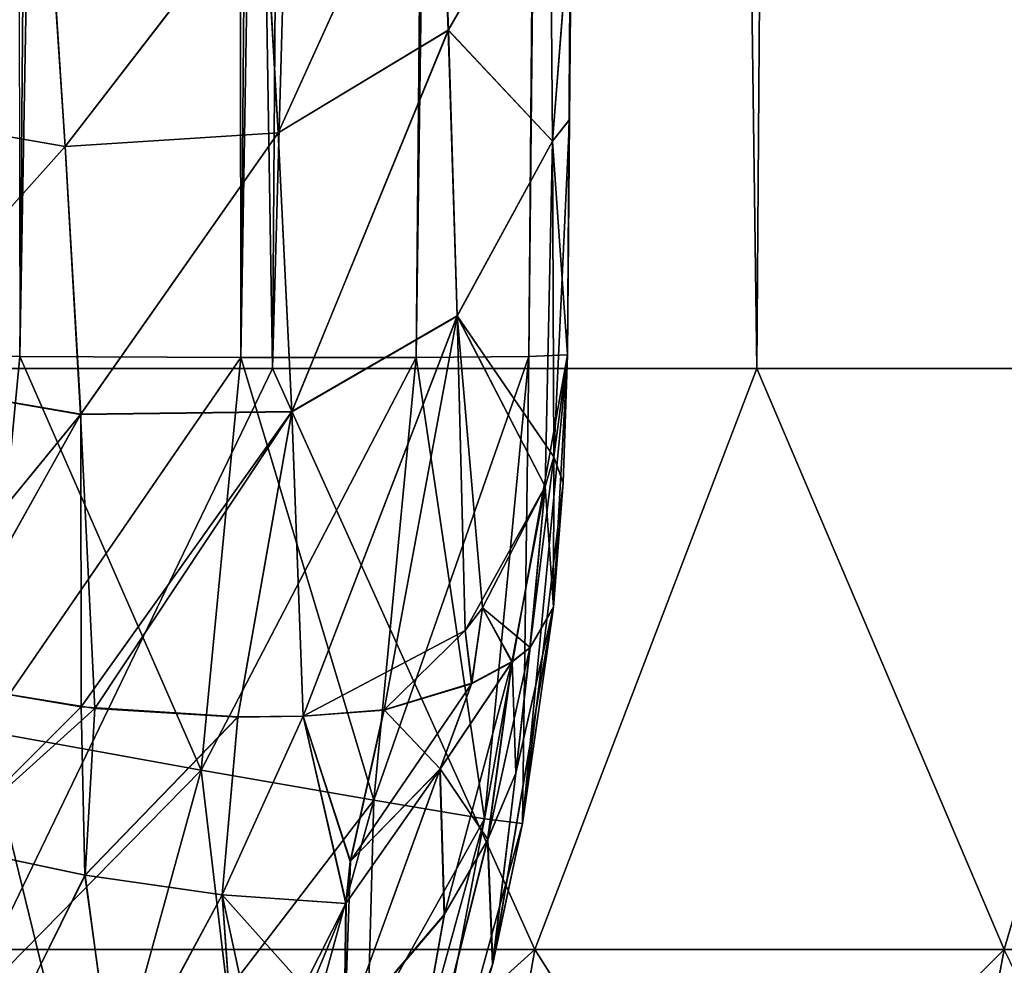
# Model space of a CAD drawing. Header units: millimetres. Extents: x -44.7 to 52.5, y -25.6 to 0.
# Tile 406 of 440: x 50.4 to 51.3, y -21.8 to -20.9. Entities that reach past the tile are written whole.
import ezdxf

# ---------------------------------------------------------------- set-up
doc = ezdxf.new("R2010")
doc.units = ezdxf.units.MM
doc.header["$LTSCALE"] = 65.185185
for name, color, linetype in [('16', 7, 'CONTINUOUS'), ('26', 7, 'CONTINUOUS'), ('30', 7, 'CONTINUOUS'), ('40', 7, 'CONTINUOUS'), ('418', 7, 'CONTINUOUS'), ('427', 7, 'CONTINUOUS'), ('435', 7, 'CONTINUOUS'), ('436', 7, 'CONTINUOUS'), ('437', 7, 'CONTINUOUS'), ('438', 7, 'CONTINUOUS'), ('477', 7, 'CONTINUOUS'), ('478', 7, 'CONTINUOUS'), ('491', 7, 'CONTINUOUS'), ('492', 7, 'CONTINUOUS'), ('507', 7, 'CONTINUOUS'), ('508', 7, 'CONTINUOUS'), ('512', 7, 'CONTINUOUS'), ('513', 7, 'CONTINUOUS'), ('7', 7, 'CONTINUOUS'), ('8', 7, 'CONTINUOUS')]:
    doc.layers.add(name, color=color, linetype=linetype)

msp = doc.modelspace()

# ---------------------------------------------------------------- linework, layer by layer
at = {"layer": '16', "linetype": 'Continuous'}
for points in [[(50.17227, -21.23316, -37.17228), (50.65435, -21.23316, -36.64038), (50.40662, -21.74663, -36.86814), (50.17227, -21.23316, -37.17228)], [(50.65435, -21.23316, -36.64038), (50.88586, -21.74663, -36.27633), (50.40662, -21.74663, -36.86814), (50.65435, -21.23316, -36.64038)], [(50.65435, -21.23316, -36.64038), (51.08194, -21.23316, -36.06385), (50.88586, -21.74663, -36.27633), (50.65435, -21.23316, -36.64038)], [(51.08194, -21.23316, -36.06385), (51.30062, -21.74663, -35.63766), (50.88586, -21.74663, -36.27633), (51.08194, -21.23316, -36.06385)], [(51.08194, -21.23316, -36.06385), (51.45098, -21.23316, -35.44815), (51.30062, -21.74663, -35.63766), (51.08194, -21.23316, -36.06385)], [(51.45098, -21.23316, -35.44815), (51.64634, -21.74663, -34.95914), (51.30062, -21.74663, -35.63766), (51.45098, -21.23316, -35.44815)], [(50.79755, -22.25254, -36.21217), (50.3255, -22.25254, -36.7951), (50.88586, -21.74663, -36.27633), (50.79755, -22.25254, -36.21217)], [(50.88586, -21.74663, -36.27633), (50.3255, -22.25254, -36.7951), (50.40662, -21.74663, -36.86814), (50.88586, -21.74663, -36.27633)], [(51.20608, -22.25254, -35.58308), (50.79755, -22.25254, -36.21217), (51.30062, -21.74663, -35.63766), (51.20608, -22.25254, -35.58308)], [(51.30062, -21.74663, -35.63766), (50.79755, -22.25254, -36.21217), (50.88586, -21.74663, -36.27633), (51.30062, -21.74663, -35.63766)], [(51.54662, -22.25254, -34.91474), (51.20608, -22.25254, -35.58308), (51.64634, -21.74663, -34.95914), (51.54662, -22.25254, -34.91474)], [(51.64634, -21.74663, -34.95914), (51.20608, -22.25254, -35.58308), (51.30062, -21.74663, -35.63766), (51.64634, -21.74663, -34.95914)]]:
    msp.add_3dface(points, dxfattribs=at)
at = {"layer": '26', "linetype": 'Continuous'}
for points in [[(50.65436, -21.23316, 36.64037), (50.17228, -21.23316, 37.17227), (50.40662, -21.74663, 36.86814), (50.65436, -21.23316, 36.64037)], [(50.65436, -21.23316, 36.64037), (50.40662, -21.74663, 36.86814), (50.88586, -21.74663, 36.27633), (50.65436, -21.23316, 36.64037)], [(51.08195, -21.23316, 36.06383), (50.65436, -21.23316, 36.64037), (50.88586, -21.74663, 36.27633), (51.08195, -21.23316, 36.06383)], [(51.08195, -21.23316, 36.06383), (50.88586, -21.74663, 36.27633), (51.30062, -21.74663, 35.63766), (51.08195, -21.23316, 36.06383)], [(51.45099, -21.23316, 35.44813), (51.08195, -21.23316, 36.06383), (51.30062, -21.74663, 35.63766), (51.45099, -21.23316, 35.44813)], [(50.3255, -22.25254, 36.7951), (50.79755, -22.25254, 36.21217), (50.40662, -21.74663, 36.86814), (50.3255, -22.25254, 36.7951)], [(50.40662, -21.74663, 36.86814), (50.79755, -22.25254, 36.21217), (50.88586, -21.74663, 36.27633), (50.40662, -21.74663, 36.86814)], [(50.79755, -22.25254, 36.21217), (51.20608, -22.25254, 35.58308), (50.88586, -21.74663, 36.27633), (50.79755, -22.25254, 36.21217)], [(50.88586, -21.74663, 36.27633), (51.20608, -22.25254, 35.58308), (51.30062, -21.74663, 35.63766), (50.88586, -21.74663, 36.27633)], [(51.20608, -22.25254, 35.58308), (51.54662, -22.25254, 34.91474), (51.30062, -21.74663, 35.63766), (51.20608, -22.25254, 35.58308)]]:
    msp.add_3dface(points, dxfattribs=at)
at = {"layer": '30', "linetype": 'Continuous'}
for points in [[(50.91475, -21.22094, -1.3808), (51.09558, -0.5, -1.19997), (51.09995, 0, -32), (50.91475, -21.22094, -1.3808)], [(50.91475, -21.22094, -28.014), (50.91475, -21.22094, -1.3808), (51.09995, 0, -32), (50.91475, -21.22094, -28.014)], [(50.91657, -21.01303, -28.37836), (50.91475, -21.22094, -28.014), (51.09995, 0, -32), (50.91657, -21.01303, -28.37836)], [(50.91827, -20.81845, -28.74427), (50.91657, -21.01303, -28.37836), (51.09995, 0, -32), (50.91827, -20.81845, -28.74427)], [(50.91657, -21.01328, 28.3778), (51.09558, -0.5, 1.19997), (50.91475, -21.22094, 28.014), (50.91657, -21.01328, 28.3778)], [(50.91475, -21.22094, 28.014), (51.09558, -0.5, 1.19997), (50.91475, -21.22094, 1.3808), (50.91475, -21.22094, 28.014)], [(50.91828, -20.81644, 28.74829), (51.09558, -0.5, 1.19997), (50.91657, -21.01328, 28.3778), (50.91828, -20.81644, 28.74829)]]:
    msp.add_3dface(points, dxfattribs=at)
at = {"layer": '40', "linetype": 'Continuous'}
for points in [[(50.91475, -21.22094, -1.3808), (50.9024, -21.44406, -27.7105), (50.87508, -21.63508, -1.38337), (50.91475, -21.22094, -1.3808)], [(50.91475, -21.22094, 28.014), (50.91475, -21.22094, 1.3808), (50.87508, -21.63508, 1.38337), (50.91475, -21.22094, 28.014)], [(50.9111, -21.33395, 27.86129), (50.91475, -21.22094, 28.014), (50.87508, -21.63508, 1.38337), (50.9111, -21.33395, 27.86129)], [(50.9024, -21.44406, -27.7105), (50.91475, -21.22094, -1.3808), (50.91112, -21.33365, -27.86162), (50.9024, -21.44406, -27.7105)], [(50.91475, -21.22094, -1.3808), (50.91475, -21.22094, -28.014), (50.91112, -21.33365, -27.86162), (50.91475, -21.22094, -1.3808)], [(50.90244, -21.44371, 27.71105), (50.9111, -21.33395, 27.86129), (50.87508, -21.63508, 1.38337), (50.90244, -21.44371, 27.71105)], [(50.84867, -21.75971, 27.65808), (50.90244, -21.44371, 27.71105), (50.87508, -21.63508, 1.38337), (50.84867, -21.75971, 27.65808)], [(50.9024, -21.44406, -27.7105), (50.84881, -21.7591, -27.65811), (50.87508, -21.63508, -1.38337), (50.9024, -21.44406, -27.7105)], [(50.76448, -22.03614, 1.38584), (50.84867, -21.75971, 27.65808), (50.87508, -21.63508, 1.38337), (50.76448, -22.03614, 1.38584)], [(50.87508, -21.63508, -1.38337), (50.84881, -21.7591, -27.65811), (50.76448, -22.03614, -1.38584), (50.87508, -21.63508, -1.38337)], [(50.74591, -22.08451, 27.55905), (50.84867, -21.75971, 27.65808), (50.76448, -22.03614, 1.38584), (50.74591, -22.08451, 27.55905)], [(50.84881, -21.7591, -27.65811), (50.7462, -22.08378, -27.55933), (50.76448, -22.03614, -1.38584), (50.84881, -21.7591, -27.65811)]]:
    msp.add_3dface(points, dxfattribs=at)
at = {"layer": '418', "linetype": 'Continuous'}
for points in [[(50.84881, -21.7591, -27.65811), (50.9024, -21.44406, -27.7105), (50.86928, -21.5908, -27.80769), (50.84881, -21.7591, -27.65811)], [(50.84441, -21.64934, -27.84716), (50.84881, -21.7591, -27.65811), (50.86928, -21.5908, -27.80769), (50.84441, -21.64934, -27.84716)], [(50.84881, -21.7591, -27.65811), (50.84441, -21.64934, -27.84716), (50.75267, -22.01549, -27.72389), (50.84881, -21.7591, -27.65811)], [(50.84441, -21.64934, -27.84716), (50.80615, -21.71542, -27.89227), (50.75267, -22.01549, -27.72389), (50.84441, -21.64934, -27.84716)], [(50.80615, -21.71542, -27.89227), (50.718, -21.81938, -27.96209), (50.75267, -22.01549, -27.72389), (50.80615, -21.71542, -27.89227)], [(50.7462, -22.08378, -27.55933), (50.84881, -21.7591, -27.65811), (50.75267, -22.01549, -27.72389), (50.7462, -22.08378, -27.55933)]]:
    msp.add_3dface(points, dxfattribs=at)
at = {"layer": '427', "linetype": 'Continuous'}
for points in [[(50.90244, -21.44371, 27.71105), (50.84867, -21.75971, 27.65808), (50.86927, -21.59062, 27.80776), (50.90244, -21.44371, 27.71105)], [(50.84867, -21.75971, 27.65808), (50.84424, -21.64959, 27.84723), (50.86927, -21.59062, 27.80776), (50.84867, -21.75971, 27.65808)], [(50.84867, -21.75971, 27.65808), (50.75246, -22.01596, 27.72394), (50.84424, -21.64959, 27.84723), (50.84867, -21.75971, 27.65808)], [(50.84424, -21.64959, 27.84723), (50.75246, -22.01596, 27.72394), (50.80583, -21.71611, 27.89223), (50.84424, -21.64959, 27.84723)], [(50.75246, -22.01596, 27.72394), (50.71765, -21.82013, 27.96199), (50.80583, -21.71611, 27.89223), (50.75246, -22.01596, 27.72394)], [(50.84867, -21.75971, 27.65808), (50.74591, -22.08451, 27.55905), (50.75246, -22.01596, 27.72394), (50.84867, -21.75971, 27.65808)]]:
    msp.add_3dface(points, dxfattribs=at)
at = {"layer": '435', "linetype": 'Continuous'}
for points in [[(50.64682, -20.80868, -29.83654), (50.65925, -21.02473, -29.31325), (50.8009, -20.71258, -29.75157), (50.64682, -20.80868, -29.83654)], [(50.8009, -20.71258, -29.75157), (50.65925, -21.02473, -29.31325), (50.80947, -20.93412, -29.21004), (50.8009, -20.71258, -29.75157)], [(50.8009, -20.71258, -29.75157), (50.80947, -20.93412, -29.21004), (50.89951, -20.77822, -29.13625), (50.8009, -20.71258, -29.75157)], [(50.89951, -20.77822, -29.13625), (50.80947, -20.93412, -29.21004), (50.9016, -21.03216, -28.59591), (50.89951, -20.77822, -29.13625)], [(50.91827, -20.81845, -28.74427), (50.89951, -20.77822, -29.13625), (50.9016, -21.03216, -28.59591), (50.91827, -20.81845, -28.74427)], [(50.26363, -20.79465, -29.95014), (50.27642, -21.00293, -29.45697), (50.45742, -20.82923, -29.92825), (50.26363, -20.79465, -29.95014)], [(50.45742, -20.82923, -29.92825), (50.47111, -21.03678, -29.42709), (50.64682, -20.80868, -29.83654), (50.45742, -20.82923, -29.92825)], [(50.64682, -20.80868, -29.83654), (50.47111, -21.03678, -29.42709), (50.65925, -21.02473, -29.31325), (50.64682, -20.80868, -29.83654)], [(50.91657, -21.01303, -28.37836), (50.91827, -20.81845, -28.74427), (50.9016, -21.03216, -28.59591), (50.91657, -21.01303, -28.37836)], [(50.45742, -20.82923, -29.92825), (50.27642, -21.00293, -29.45697), (50.47111, -21.03678, -29.42709), (50.45742, -20.82923, -29.92825)], [(50.65925, -21.02473, -29.31325), (50.67134, -21.27121, -28.79896), (50.80947, -20.93412, -29.21004), (50.65925, -21.02473, -29.31325)], [(50.80947, -20.93412, -29.21004), (50.67134, -21.27121, -28.79896), (50.81743, -21.18671, -28.67889), (50.80947, -20.93412, -29.21004)], [(50.80947, -20.93412, -29.21004), (50.81743, -21.18671, -28.67889), (50.9016, -21.03216, -28.59591), (50.80947, -20.93412, -29.21004)], [(50.27642, -21.00293, -29.45697), (50.28946, -21.23986, -28.97278), (50.47111, -21.03678, -29.42709), (50.27642, -21.00293, -29.45697)], [(50.9029, -21.31124, -28.06721), (50.91657, -21.01303, -28.37836), (50.9016, -21.03216, -28.59591), (50.9029, -21.31124, -28.06721)], [(50.91475, -21.22094, -28.014), (50.91657, -21.01303, -28.37836), (50.9029, -21.31124, -28.06721), (50.91475, -21.22094, -28.014)], [(50.47111, -21.03678, -29.42709), (50.48481, -21.27356, -28.93428), (50.65925, -21.02473, -29.31325), (50.47111, -21.03678, -29.42709)], [(50.65925, -21.02473, -29.31325), (50.48481, -21.27356, -28.93428), (50.67134, -21.27121, -28.79896), (50.65925, -21.02473, -29.31325)], [(50.81743, -21.18671, -28.67889), (50.89522, -21.33718, -28.08252), (50.9016, -21.03216, -28.59591), (50.81743, -21.18671, -28.67889)], [(50.89522, -21.33718, -28.08252), (50.9029, -21.31124, -28.06721), (50.9016, -21.03216, -28.59591), (50.89522, -21.33718, -28.08252)], [(50.47111, -21.03678, -29.42709), (50.28946, -21.23986, -28.97278), (50.48481, -21.27356, -28.93428), (50.47111, -21.03678, -29.42709)], [(50.67134, -21.27121, -28.79896), (50.68143, -21.54026, -28.29877), (50.81743, -21.18671, -28.67889), (50.67134, -21.27121, -28.79896)], [(50.68143, -21.54026, -28.29877), (50.75296, -21.53471, -28.19952), (50.81743, -21.18671, -28.67889), (50.68143, -21.54026, -28.29877)], [(50.75296, -21.53471, -28.19952), (50.82451, -21.46456, -28.15786), (50.81743, -21.18671, -28.67889), (50.75296, -21.53471, -28.19952)], [(50.82451, -21.46456, -28.15786), (50.89522, -21.33718, -28.08252), (50.81743, -21.18671, -28.67889), (50.82451, -21.46456, -28.15786)], [(50.28946, -21.23986, -28.97278), (50.30152, -21.4977, -28.50084), (50.48481, -21.27356, -28.93428), (50.28946, -21.23986, -28.97278)], [(50.30152, -21.4977, -28.50084), (50.3528, -21.50983, -28.49823), (50.48481, -21.27356, -28.93428), (50.30152, -21.4977, -28.50084)], [(50.48481, -21.27356, -28.93428), (50.3528, -21.50983, -28.49823), (50.49752, -21.53341, -28.45112), (50.48481, -21.27356, -28.93428)], [(50.48481, -21.27356, -28.93428), (50.49752, -21.53341, -28.45112), (50.67134, -21.27121, -28.79896), (50.48481, -21.27356, -28.93428)], [(50.49752, -21.53341, -28.45112), (50.62372, -21.54105, -28.35991), (50.67134, -21.27121, -28.79896), (50.49752, -21.53341, -28.45112)], [(50.67134, -21.27121, -28.79896), (50.62372, -21.54105, -28.35991), (50.68143, -21.54026, -28.29877), (50.67134, -21.27121, -28.79896)], [(50.82451, -21.46456, -28.15786), (50.83991, -21.44445, -28.14595), (50.89522, -21.33718, -28.08252), (50.82451, -21.46456, -28.15786)]]:
    msp.add_3dface(points, dxfattribs=at)
at = {"layer": '436', "linetype": 'Continuous'}
for points in [[(50.91112, -21.33365, -27.86162), (50.91475, -21.22094, -28.014), (50.9029, -21.31124, -28.06721), (50.91112, -21.33365, -27.86162)], [(50.89522, -21.33718, -28.08252), (50.9024, -21.44406, -27.7105), (50.9029, -21.31124, -28.06721), (50.89522, -21.33718, -28.08252)], [(50.9024, -21.44406, -27.7105), (50.91112, -21.33365, -27.86162), (50.9029, -21.31124, -28.06721), (50.9024, -21.44406, -27.7105)], [(50.89522, -21.33718, -28.08252), (50.83991, -21.44445, -28.14595), (50.88174, -21.47957, -27.89432), (50.89522, -21.33718, -28.08252)], [(50.9024, -21.44406, -27.7105), (50.89522, -21.33718, -28.08252), (50.88174, -21.47957, -27.89432), (50.9024, -21.44406, -27.7105)], [(50.83991, -21.44445, -28.14595), (50.82451, -21.46456, -28.15786), (50.83025, -21.51121, -28.05809), (50.83991, -21.44445, -28.14595)], [(50.86602, -21.49198, -27.95735), (50.83991, -21.44445, -28.14595), (50.83025, -21.51121, -28.05809), (50.86602, -21.49198, -27.95735)], [(50.88174, -21.47957, -27.89432), (50.83991, -21.44445, -28.14595), (50.86602, -21.49198, -27.95735), (50.88174, -21.47957, -27.89432)], [(50.82451, -21.46456, -28.15786), (50.75296, -21.53471, -28.19952), (50.83025, -21.51121, -28.05809), (50.82451, -21.46456, -28.15786)]]:
    msp.add_3dface(points, dxfattribs=at)
at = {"layer": '437', "linetype": 'Continuous'}
for points in [[(50.91475, -21.22094, 28.014), (50.9111, -21.33395, 27.86129), (50.90284, -21.31123, 28.06721), (50.91475, -21.22094, 28.014)], [(50.90284, -21.31123, 28.06721), (50.90244, -21.44371, 27.71105), (50.88169, -21.47995, 27.89421), (50.90284, -21.31123, 28.06721)], [(50.89513, -21.33722, 28.08255), (50.90284, -21.31123, 28.06721), (50.88169, -21.47995, 27.89421), (50.89513, -21.33722, 28.08255)], [(50.9111, -21.33395, 27.86129), (50.90244, -21.44371, 27.71105), (50.90284, -21.31123, 28.06721), (50.9111, -21.33395, 27.86129)], [(50.83976, -21.44452, 28.146), (50.89513, -21.33722, 28.08255), (50.86569, -21.49256, 27.95802), (50.83976, -21.44452, 28.146)], [(50.86569, -21.49256, 27.95802), (50.89513, -21.33722, 28.08255), (50.88169, -21.47995, 27.89421), (50.86569, -21.49256, 27.95802)], [(50.82445, -21.46452, 28.15786), (50.83976, -21.44452, 28.146), (50.83004, -21.51162, 28.05814), (50.82445, -21.46452, 28.15786)], [(50.83004, -21.51162, 28.05814), (50.83976, -21.44452, 28.146), (50.86569, -21.49256, 27.95802), (50.83004, -21.51162, 28.05814)], [(50.75276, -21.53499, 28.19971), (50.82445, -21.46452, 28.15786), (50.83004, -21.51162, 28.05814), (50.75276, -21.53499, 28.19971)]]:
    msp.add_3dface(points, dxfattribs=at)
at = {"layer": '438', "linetype": 'Continuous'}
for points in [[(50.64711, -20.80856, 29.83645), (50.80111, -20.71236, 29.75148), (50.65943, -21.02466, 29.31317), (50.64711, -20.80856, 29.83645)], [(50.80111, -20.71236, 29.75148), (50.8096, -20.93397, 29.20997), (50.65943, -21.02466, 29.31317), (50.80111, -20.71236, 29.75148)], [(50.8096, -20.93397, 29.20997), (50.80111, -20.71236, 29.75148), (50.89957, -20.77803, 29.13616), (50.8096, -20.93397, 29.20997)], [(50.90163, -21.03207, 28.59585), (50.8096, -20.93397, 29.20997), (50.89957, -20.77803, 29.13616), (50.90163, -21.03207, 28.59585)], [(50.91828, -20.81644, 28.74829), (50.90163, -21.03207, 28.59585), (50.89957, -20.77803, 29.13616), (50.91828, -20.81644, 28.74829)], [(50.26393, -20.79475, 29.95017), (50.45773, -20.8292, 29.92826), (50.27661, -21.00298, 29.457), (50.26393, -20.79475, 29.95017)], [(50.45773, -20.8292, 29.92826), (50.64711, -20.80856, 29.83645), (50.47131, -21.03675, 29.42711), (50.45773, -20.8292, 29.92826)], [(50.64711, -20.80856, 29.83645), (50.65943, -21.02466, 29.31317), (50.47131, -21.03675, 29.42711), (50.64711, -20.80856, 29.83645)], [(50.91828, -20.81644, 28.74829), (50.91657, -21.01328, 28.3778), (50.90163, -21.03207, 28.59585), (50.91828, -20.81644, 28.74829)], [(50.45773, -20.8292, 29.92826), (50.47131, -21.03675, 29.42711), (50.27661, -21.00298, 29.457), (50.45773, -20.8292, 29.92826)], [(50.65943, -21.02466, 29.31317), (50.8096, -20.93397, 29.20997), (50.67142, -21.27118, 28.7989), (50.65943, -21.02466, 29.31317)], [(50.8096, -20.93397, 29.20997), (50.81749, -21.18664, 28.67885), (50.67142, -21.27118, 28.7989), (50.8096, -20.93397, 29.20997)], [(50.81749, -21.18664, 28.67885), (50.8096, -20.93397, 29.20997), (50.90163, -21.03207, 28.59585), (50.81749, -21.18664, 28.67885)], [(50.27661, -21.00298, 29.457), (50.47131, -21.03675, 29.42711), (50.28954, -21.23987, 28.9728), (50.27661, -21.00298, 29.457)], [(50.91657, -21.01328, 28.3778), (50.91475, -21.22094, 28.014), (50.90163, -21.03207, 28.59585), (50.91657, -21.01328, 28.3778)], [(50.47131, -21.03675, 29.42711), (50.65943, -21.02466, 29.31317), (50.4849, -21.27353, 28.93432), (50.47131, -21.03675, 29.42711)], [(50.65943, -21.02466, 29.31317), (50.67142, -21.27118, 28.7989), (50.4849, -21.27353, 28.93432), (50.65943, -21.02466, 29.31317)], [(50.90284, -21.31123, 28.06721), (50.81749, -21.18664, 28.67885), (50.90163, -21.03207, 28.59585), (50.90284, -21.31123, 28.06721)], [(50.91475, -21.22094, 28.014), (50.90284, -21.31123, 28.06721), (50.90163, -21.03207, 28.59585), (50.91475, -21.22094, 28.014)], [(50.47131, -21.03675, 29.42711), (50.4849, -21.27353, 28.93432), (50.28954, -21.23987, 28.9728), (50.47131, -21.03675, 29.42711)], [(50.67142, -21.27118, 28.7989), (50.81749, -21.18664, 28.67885), (50.68143, -21.54027, 28.29876), (50.67142, -21.27118, 28.7989)], [(50.81749, -21.18664, 28.67885), (50.82445, -21.46452, 28.15786), (50.68143, -21.54027, 28.29876), (50.81749, -21.18664, 28.67885)], [(50.82445, -21.46452, 28.15786), (50.81749, -21.18664, 28.67885), (50.83976, -21.44452, 28.146), (50.82445, -21.46452, 28.15786)], [(50.83976, -21.44452, 28.146), (50.81749, -21.18664, 28.67885), (50.89513, -21.33722, 28.08255), (50.83976, -21.44452, 28.146)], [(50.89513, -21.33722, 28.08255), (50.81749, -21.18664, 28.67885), (50.90284, -21.31123, 28.06721), (50.89513, -21.33722, 28.08255)], [(50.28954, -21.23987, 28.9728), (50.4849, -21.27353, 28.93432), (50.3015, -21.49768, 28.50086), (50.28954, -21.23987, 28.9728)], [(50.3015, -21.49768, 28.50086), (50.4849, -21.27353, 28.93432), (50.35271, -21.50979, 28.49827), (50.3015, -21.49768, 28.50086)], [(50.4849, -21.27353, 28.93432), (50.48535, -21.53197, 28.45743), (50.35271, -21.50979, 28.49827), (50.4849, -21.27353, 28.93432)], [(50.4849, -21.27353, 28.93432), (50.67142, -21.27118, 28.7989), (50.48535, -21.53197, 28.45743), (50.4849, -21.27353, 28.93432)], [(50.67142, -21.27118, 28.7989), (50.62358, -21.54102, 28.36009), (50.48535, -21.53197, 28.45743), (50.67142, -21.27118, 28.7989)], [(50.67142, -21.27118, 28.7989), (50.68143, -21.54027, 28.29876), (50.62358, -21.54102, 28.36009), (50.67142, -21.27118, 28.7989)], [(50.82445, -21.46452, 28.15786), (50.75276, -21.53499, 28.19971), (50.68143, -21.54027, 28.29876), (50.82445, -21.46452, 28.15786)]]:
    msp.add_3dface(points, dxfattribs=at)
at = {"layer": '477', "linetype": 'Continuous'}
for points in [[(50.49752, -21.53341, -28.45112), (50.3528, -21.50983, -28.49823), (50.36337, -21.65423, -28.30298), (50.49752, -21.53341, -28.45112)], [(50.48884, -21.68083, -28.25477), (50.49752, -21.53341, -28.45112), (50.36337, -21.65423, -28.30298), (50.48884, -21.68083, -28.25477)], [(50.62372, -21.54105, -28.35991), (50.49752, -21.53341, -28.45112), (50.48884, -21.68083, -28.25477), (50.62372, -21.54105, -28.35991)], [(50.75296, -21.53471, -28.19952), (50.68143, -21.54026, -28.29877), (50.72315, -21.66833, -28.07206), (50.75296, -21.53471, -28.19952)], [(50.60998, -21.69833, -28.16545), (50.62372, -21.54105, -28.35991), (50.48884, -21.68083, -28.25477), (50.60998, -21.69833, -28.16545)], [(50.68143, -21.54026, -28.29877), (50.62372, -21.54105, -28.35991), (50.60998, -21.69833, -28.16545), (50.68143, -21.54026, -28.29877)], [(50.71943, -21.7059, -28.0418), (50.68143, -21.54026, -28.29877), (50.60998, -21.69833, -28.16545), (50.71943, -21.7059, -28.0418)], [(50.68143, -21.54026, -28.29877), (50.71943, -21.7059, -28.0418), (50.72315, -21.66833, -28.07206), (50.68143, -21.54026, -28.29877)], [(50.48884, -21.68083, -28.25477), (50.36337, -21.65423, -28.30298), (50.40465, -21.84982, -28.13474), (50.48884, -21.68083, -28.25477)], [(50.51482, -21.87474, -28.08519), (50.48884, -21.68083, -28.25477), (50.40465, -21.84982, -28.13474), (50.51482, -21.87474, -28.08519)], [(50.60998, -21.69833, -28.16545), (50.48884, -21.68083, -28.25477), (50.51482, -21.87474, -28.08519), (50.60998, -21.69833, -28.16545)], [(50.62367, -21.89383, -28.00924), (50.60998, -21.69833, -28.16545), (50.51482, -21.87474, -28.08519), (50.62367, -21.89383, -28.00924)], [(50.6485, -21.87674, -27.99882), (50.718, -21.81938, -27.96209), (50.60998, -21.69833, -28.16545), (50.6485, -21.87674, -27.99882)], [(50.718, -21.81938, -27.96209), (50.71943, -21.7059, -28.0418), (50.60998, -21.69833, -28.16545), (50.718, -21.81938, -27.96209)], [(50.62367, -21.89383, -28.00924), (50.6485, -21.87674, -27.99882), (50.60998, -21.69833, -28.16545), (50.62367, -21.89383, -28.00924)]]:
    msp.add_3dface(points, dxfattribs=at)
at = {"layer": '478', "linetype": 'Continuous'}
for points in [[(50.86928, -21.5908, -27.80769), (50.9024, -21.44406, -27.7105), (50.88174, -21.47957, -27.89432), (50.86928, -21.5908, -27.80769)], [(50.86928, -21.5908, -27.80769), (50.88174, -21.47957, -27.89432), (50.86602, -21.49198, -27.95735), (50.86928, -21.5908, -27.80769)], [(50.84441, -21.64934, -27.84716), (50.86602, -21.49198, -27.95735), (50.80237, -21.58682, -28.01941), (50.84441, -21.64934, -27.84716)], [(50.86602, -21.49198, -27.95735), (50.83025, -21.51121, -28.05809), (50.80237, -21.58682, -28.01941), (50.86602, -21.49198, -27.95735)], [(50.84441, -21.64934, -27.84716), (50.86928, -21.5908, -27.80769), (50.86602, -21.49198, -27.95735), (50.84441, -21.64934, -27.84716)], [(50.83025, -21.51121, -28.05809), (50.75296, -21.53471, -28.19952), (50.80237, -21.58682, -28.01941), (50.83025, -21.51121, -28.05809)], [(50.75296, -21.53471, -28.19952), (50.72315, -21.66833, -28.07206), (50.80237, -21.58682, -28.01941), (50.75296, -21.53471, -28.19952)], [(50.718, -21.81938, -27.96209), (50.80615, -21.71542, -27.89227), (50.80237, -21.58682, -28.01941), (50.718, -21.81938, -27.96209)], [(50.72315, -21.66833, -28.07206), (50.718, -21.81938, -27.96209), (50.80237, -21.58682, -28.01941), (50.72315, -21.66833, -28.07206)], [(50.80615, -21.71542, -27.89227), (50.84441, -21.64934, -27.84716), (50.80237, -21.58682, -28.01941), (50.80615, -21.71542, -27.89227)], [(50.71943, -21.7059, -28.0418), (50.718, -21.81938, -27.96209), (50.72315, -21.66833, -28.07206), (50.71943, -21.7059, -28.0418)]]:
    msp.add_3dface(points, dxfattribs=at)
at = {"layer": '491', "linetype": 'Continuous'}
for points in [[(50.35271, -21.50979, 28.49827), (50.48535, -21.53197, 28.45743), (50.36329, -21.65416, 28.30306), (50.35271, -21.50979, 28.49827)], [(50.36329, -21.65416, 28.30306), (50.48535, -21.53197, 28.45743), (50.48871, -21.68074, 28.25494), (50.36329, -21.65416, 28.30306)], [(50.48535, -21.53197, 28.45743), (50.62358, -21.54102, 28.36009), (50.48871, -21.68074, 28.25494), (50.48535, -21.53197, 28.45743)], [(50.68143, -21.54027, 28.29876), (50.75276, -21.53499, 28.19971), (50.72278, -21.66874, 28.07199), (50.68143, -21.54027, 28.29876)], [(50.48871, -21.68074, 28.25494), (50.62358, -21.54102, 28.36009), (50.60977, -21.69827, 28.16569), (50.48871, -21.68074, 28.25494)], [(50.62358, -21.54102, 28.36009), (50.68143, -21.54027, 28.29876), (50.60977, -21.69827, 28.16569), (50.62358, -21.54102, 28.36009)], [(50.60977, -21.69827, 28.16569), (50.68143, -21.54027, 28.29876), (50.71909, -21.70598, 28.04203), (50.60977, -21.69827, 28.16569)], [(50.71909, -21.70598, 28.04203), (50.68143, -21.54027, 28.29876), (50.72278, -21.66874, 28.07199), (50.71909, -21.70598, 28.04203)], [(50.36329, -21.65416, 28.30306), (50.48871, -21.68074, 28.25494), (50.40499, -21.84979, 28.13474), (50.36329, -21.65416, 28.30306)], [(50.40499, -21.84979, 28.13474), (50.48871, -21.68074, 28.25494), (50.51522, -21.87471, 28.08507), (50.40499, -21.84979, 28.13474)], [(50.48871, -21.68074, 28.25494), (50.60977, -21.69827, 28.16569), (50.51522, -21.87471, 28.08507), (50.48871, -21.68074, 28.25494)], [(50.60977, -21.69827, 28.16569), (50.62407, -21.89385, 28.00894), (50.51522, -21.87471, 28.08507), (50.60977, -21.69827, 28.16569)], [(50.62407, -21.89385, 28.00894), (50.60977, -21.69827, 28.16569), (50.71909, -21.70598, 28.04203), (50.62407, -21.89385, 28.00894)], [(50.6482, -21.87728, 27.99877), (50.62407, -21.89385, 28.00894), (50.71909, -21.70598, 28.04203), (50.6482, -21.87728, 27.99877)], [(50.71765, -21.82013, 27.96199), (50.6482, -21.87728, 27.99877), (50.71909, -21.70598, 28.04203), (50.71765, -21.82013, 27.96199)]]:
    msp.add_3dface(points, dxfattribs=at)
at = {"layer": '492', "linetype": 'Continuous'}
for points in [[(50.90244, -21.44371, 27.71105), (50.86927, -21.59062, 27.80776), (50.88169, -21.47995, 27.89421), (50.90244, -21.44371, 27.71105)], [(50.86927, -21.59062, 27.80776), (50.84424, -21.64959, 27.84723), (50.88169, -21.47995, 27.89421), (50.86927, -21.59062, 27.80776)], [(50.84424, -21.64959, 27.84723), (50.86569, -21.49256, 27.95802), (50.88169, -21.47995, 27.89421), (50.84424, -21.64959, 27.84723)], [(50.86569, -21.49256, 27.95802), (50.80583, -21.71611, 27.89223), (50.80197, -21.58742, 28.01957), (50.86569, -21.49256, 27.95802)], [(50.83004, -21.51162, 28.05814), (50.86569, -21.49256, 27.95802), (50.80197, -21.58742, 28.01957), (50.83004, -21.51162, 28.05814)], [(50.84424, -21.64959, 27.84723), (50.80583, -21.71611, 27.89223), (50.86569, -21.49256, 27.95802), (50.84424, -21.64959, 27.84723)], [(50.75276, -21.53499, 28.19971), (50.83004, -21.51162, 28.05814), (50.72278, -21.66874, 28.07199), (50.75276, -21.53499, 28.19971)], [(50.72278, -21.66874, 28.07199), (50.83004, -21.51162, 28.05814), (50.80197, -21.58742, 28.01957), (50.72278, -21.66874, 28.07199)], [(50.80583, -21.71611, 27.89223), (50.71765, -21.82013, 27.96199), (50.80197, -21.58742, 28.01957), (50.80583, -21.71611, 27.89223)], [(50.71765, -21.82013, 27.96199), (50.71909, -21.70598, 28.04203), (50.80197, -21.58742, 28.01957), (50.71765, -21.82013, 27.96199)], [(50.71909, -21.70598, 28.04203), (50.72278, -21.66874, 28.07199), (50.80197, -21.58742, 28.01957), (50.71909, -21.70598, 28.04203)]]:
    msp.add_3dface(points, dxfattribs=at)
at = {"layer": '507', "linetype": 'Continuous'}
for points in [[(50.43104, -21.22253, 0.71509), (50.39938, -21.55332, 0.71799), (50.62635, -21.22337, 0.81464), (50.43104, -21.22253, 0.71509)], [(50.62635, -21.22337, 0.81464), (50.39938, -21.55332, 0.71799), (50.59145, -21.58787, 0.81784), (50.62635, -21.22337, 0.81464)], [(50.62635, -21.22337, 0.81464), (50.59145, -21.58787, 0.81784), (50.7813, -21.22337, 0.96972), (50.62635, -21.22337, 0.81464)], [(50.7813, -21.22337, 0.96972), (50.59145, -21.58787, 0.81784), (50.74382, -21.61461, 0.97315), (50.7813, -21.22337, 0.96972)], [(50.7813, -21.22337, 0.96972), (50.74382, -21.61461, 0.97315), (50.88068, -21.22253, 1.16512), (50.7813, -21.22337, 0.96972)], [(50.88068, -21.22253, 1.16512), (50.74382, -21.61461, 0.97315), (50.84155, -21.63093, 1.1687), (50.88068, -21.22253, 1.16512)], [(50.87508, -21.63508, 1.38337), (50.91475, -21.22094, 1.3808), (50.84155, -21.63093, 1.1687), (50.87508, -21.63508, 1.38337)], [(50.91475, -21.22094, 1.3808), (50.88068, -21.22253, 1.16512), (50.84155, -21.63093, 1.1687), (50.91475, -21.22094, 1.3808)], [(50.39938, -21.55332, 0.71799), (50.31106, -21.87351, 0.72078), (50.59145, -21.58787, 0.81784), (50.39938, -21.55332, 0.71799)], [(50.59145, -21.58787, 0.81784), (50.31106, -21.87351, 0.72078), (50.49413, -21.94069, 0.82092), (50.59145, -21.58787, 0.81784)], [(50.59145, -21.58787, 0.81784), (50.49413, -21.94069, 0.82092), (50.74382, -21.61461, 0.97315), (50.59145, -21.58787, 0.81784)], [(50.74382, -21.61461, 0.97315), (50.49413, -21.94069, 0.82092), (50.63936, -21.99332, 0.97646), (50.74382, -21.61461, 0.97315)], [(50.74382, -21.61461, 0.97315), (50.63936, -21.99332, 0.97646), (50.84155, -21.63093, 1.1687), (50.74382, -21.61461, 0.97315)], [(50.84155, -21.63093, 1.1687), (50.63936, -21.99332, 0.97646), (50.73251, -22.02624, 1.17215), (50.84155, -21.63093, 1.1687)], [(50.76448, -22.03614, 1.38584), (50.84155, -21.63093, 1.1687), (50.73251, -22.02624, 1.17215), (50.76448, -22.03614, 1.38584)], [(50.76448, -22.03614, 1.38584), (50.87508, -21.63508, 1.38337), (50.84155, -21.63093, 1.1687), (50.76448, -22.03614, 1.38584)]]:
    msp.add_3dface(points, dxfattribs=at)
at = {"layer": '508', "linetype": 'Continuous'}
for points in [[(50.61192, -0.5, 0.53426), (50.39561, -0.5, 0.5), (50.43104, -21.22253, 0.71509), (50.61192, -0.5, 0.53426)], [(50.61192, -0.5, 0.53426), (50.43104, -21.22253, 0.71509), (50.62635, -21.22337, 0.81464), (50.61192, -0.5, 0.53426)], [(50.80705, -0.5, 0.63368), (50.61192, -0.5, 0.53426), (50.62635, -21.22337, 0.81464), (50.80705, -0.5, 0.63368)], [(50.9619, -0.5, 0.78853), (50.80705, -0.5, 0.63368), (50.62635, -21.22337, 0.81464), (50.9619, -0.5, 0.78853)], [(50.9619, -0.5, 0.78853), (50.62635, -21.22337, 0.81464), (50.7813, -21.22337, 0.96972), (50.9619, -0.5, 0.78853)], [(51.06132, -0.5, 0.98366), (50.9619, -0.5, 0.78853), (50.7813, -21.22337, 0.96972), (51.06132, -0.5, 0.98366)], [(51.06132, -0.5, 0.98366), (50.7813, -21.22337, 0.96972), (50.88068, -21.22253, 1.16512), (51.06132, -0.5, 0.98366)], [(50.91475, -21.22094, 1.3808), (51.06132, -0.5, 0.98366), (50.88068, -21.22253, 1.16512), (50.91475, -21.22094, 1.3808)], [(50.91475, -21.22094, 1.3808), (51.09558, -0.5, 1.19997), (51.06132, -0.5, 0.98366), (50.91475, -21.22094, 1.3808)]]:
    msp.add_3dface(points, dxfattribs=at)
at = {"layer": '512', "linetype": 'Continuous'}
for points in [[(50.21478, -21.22094, -0.68083), (50.43104, -21.22253, -0.71509), (50.39938, -21.55332, -0.71799), (50.21478, -21.22094, -0.68083)], [(50.39938, -21.55332, -0.71799), (50.43104, -21.22253, -0.71509), (50.59145, -21.58787, -0.81784), (50.39938, -21.55332, -0.71799)], [(50.43104, -21.22253, -0.71509), (50.62635, -21.22337, -0.81464), (50.59145, -21.58787, -0.81784), (50.43104, -21.22253, -0.71509)], [(50.59145, -21.58787, -0.81784), (50.62635, -21.22337, -0.81464), (50.74382, -21.61461, -0.97315), (50.59145, -21.58787, -0.81784)], [(50.62635, -21.22337, -0.81464), (50.7813, -21.22337, -0.96972), (50.74382, -21.61461, -0.97315), (50.62635, -21.22337, -0.81464)], [(50.74382, -21.61461, -0.97315), (50.7813, -21.22337, -0.96972), (50.84155, -21.63093, -1.1687), (50.74382, -21.61461, -0.97315)], [(50.7813, -21.22337, -0.96972), (50.88068, -21.22253, -1.16512), (50.84155, -21.63093, -1.1687), (50.7813, -21.22337, -0.96972)], [(50.88068, -21.22253, -1.16512), (50.87508, -21.63508, -1.38337), (50.84155, -21.63093, -1.1687), (50.88068, -21.22253, -1.16512)], [(50.91475, -21.22094, -1.3808), (50.87508, -21.63508, -1.38337), (50.88068, -21.22253, -1.16512), (50.91475, -21.22094, -1.3808)], [(50.31106, -21.87351, -0.72078), (50.39938, -21.55332, -0.71799), (50.49413, -21.94069, -0.82092), (50.31106, -21.87351, -0.72078)], [(50.49413, -21.94069, -0.82092), (50.39938, -21.55332, -0.71799), (50.59145, -21.58787, -0.81784), (50.49413, -21.94069, -0.82092)], [(50.49413, -21.94069, -0.82092), (50.59145, -21.58787, -0.81784), (50.63936, -21.99332, -0.97646), (50.49413, -21.94069, -0.82092)], [(50.63936, -21.99332, -0.97646), (50.59145, -21.58787, -0.81784), (50.74382, -21.61461, -0.97315), (50.63936, -21.99332, -0.97646)], [(50.63936, -21.99332, -0.97646), (50.74382, -21.61461, -0.97315), (50.73251, -22.02624, -1.17215), (50.63936, -21.99332, -0.97646)], [(50.73251, -22.02624, -1.17215), (50.74382, -21.61461, -0.97315), (50.84155, -21.63093, -1.1687), (50.73251, -22.02624, -1.17215)], [(50.76448, -22.03614, -1.38584), (50.73251, -22.02624, -1.17215), (50.84155, -21.63093, -1.1687), (50.76448, -22.03614, -1.38584)], [(50.87508, -21.63508, -1.38337), (50.76448, -22.03614, -1.38584), (50.84155, -21.63093, -1.1687), (50.87508, -21.63508, -1.38337)]]:
    msp.add_3dface(points, dxfattribs=at)
at = {"layer": '513', "linetype": 'Continuous'}
for points in [[(50.21478, -21.22094, -0.68083), (50.39561, -0.5, -0.5), (50.61192, -0.5, -0.53426), (50.21478, -21.22094, -0.68083)], [(50.21478, -21.22094, -0.68083), (50.61192, -0.5, -0.53426), (50.43104, -21.22253, -0.71509), (50.21478, -21.22094, -0.68083)], [(50.61192, -0.5, -0.53426), (50.80705, -0.5, -0.63368), (50.43104, -21.22253, -0.71509), (50.61192, -0.5, -0.53426)], [(50.43104, -21.22253, -0.71509), (50.80705, -0.5, -0.63368), (50.62635, -21.22337, -0.81464), (50.43104, -21.22253, -0.71509)], [(50.80705, -0.5, -0.63368), (50.9619, -0.5, -0.78853), (50.62635, -21.22337, -0.81464), (50.80705, -0.5, -0.63368)], [(50.62635, -21.22337, -0.81464), (50.9619, -0.5, -0.78853), (50.7813, -21.22337, -0.96972), (50.62635, -21.22337, -0.81464)], [(50.9619, -0.5, -0.78853), (51.06132, -0.5, -0.98366), (50.7813, -21.22337, -0.96972), (50.9619, -0.5, -0.78853)], [(50.7813, -21.22337, -0.96972), (51.06132, -0.5, -0.98366), (50.88068, -21.22253, -1.16512), (50.7813, -21.22337, -0.96972)], [(51.09558, -0.5, -1.19997), (50.91475, -21.22094, -1.3808), (50.88068, -21.22253, -1.16512), (51.09558, -0.5, -1.19997)], [(51.06132, -0.5, -0.98366), (51.09558, -0.5, -1.19997), (50.88068, -21.22253, -1.16512), (51.06132, -0.5, -0.98366)]]:
    msp.add_3dface(points, dxfattribs=at)
at = {"layer": '7', "linetype": 'Continuous'}
for points in [[(50.17228, -21.23316, 37.17227), (50.65436, -21.23316, 36.64037), (50.30335, 0, 37.30335), (50.17228, -21.23316, 37.17227)], [(50.30335, 0, 37.30335), (50.65436, -21.23316, 36.64037), (50.79618, 0, 36.75958), (50.30335, 0, 37.30335)], [(50.65436, -21.23316, 36.64037), (51.08195, -21.23316, 36.06383), (50.79618, 0, 36.75958), (50.65436, -21.23316, 36.64037)], [(50.79618, 0, 36.75958), (51.08195, -21.23316, 36.06383), (51.23615, 0, 36.16598), (50.79618, 0, 36.75958)], [(51.08195, -21.23316, 36.06383), (51.45099, -21.23316, 35.44813), (51.23615, 0, 36.16598), (51.08195, -21.23316, 36.06383)], [(51.23615, 0, 36.16598), (51.45099, -21.23316, 35.44813), (51.61471, 0, 35.535), (51.23615, 0, 36.16598)]]:
    msp.add_3dface(points, dxfattribs=at)
at = {"layer": '8', "linetype": 'Continuous'}
for points in [[(50.65435, -21.23316, -36.64038), (50.17227, -21.23316, -37.17228), (50.79618, 0, -36.75958), (50.65435, -21.23316, -36.64038)], [(50.79618, 0, -36.75958), (50.17227, -21.23316, -37.17228), (50.30335, 0, -37.30335), (50.79618, 0, -36.75958)], [(51.08194, -21.23316, -36.06385), (50.65435, -21.23316, -36.64038), (51.23615, 0, -36.16598), (51.08194, -21.23316, -36.06385)], [(51.23615, 0, -36.16598), (50.65435, -21.23316, -36.64038), (50.79618, 0, -36.75958), (51.23615, 0, -36.16598)], [(51.45098, -21.23316, -35.44815), (51.08194, -21.23316, -36.06385), (51.23615, 0, -36.16598), (51.45098, -21.23316, -35.44815)], [(51.61471, 0, -35.535), (51.45098, -21.23316, -35.44815), (51.23615, 0, -36.16598), (51.61471, 0, -35.535)]]:
    msp.add_3dface(points, dxfattribs=at)

doc.saveas('drawing.dxf')
